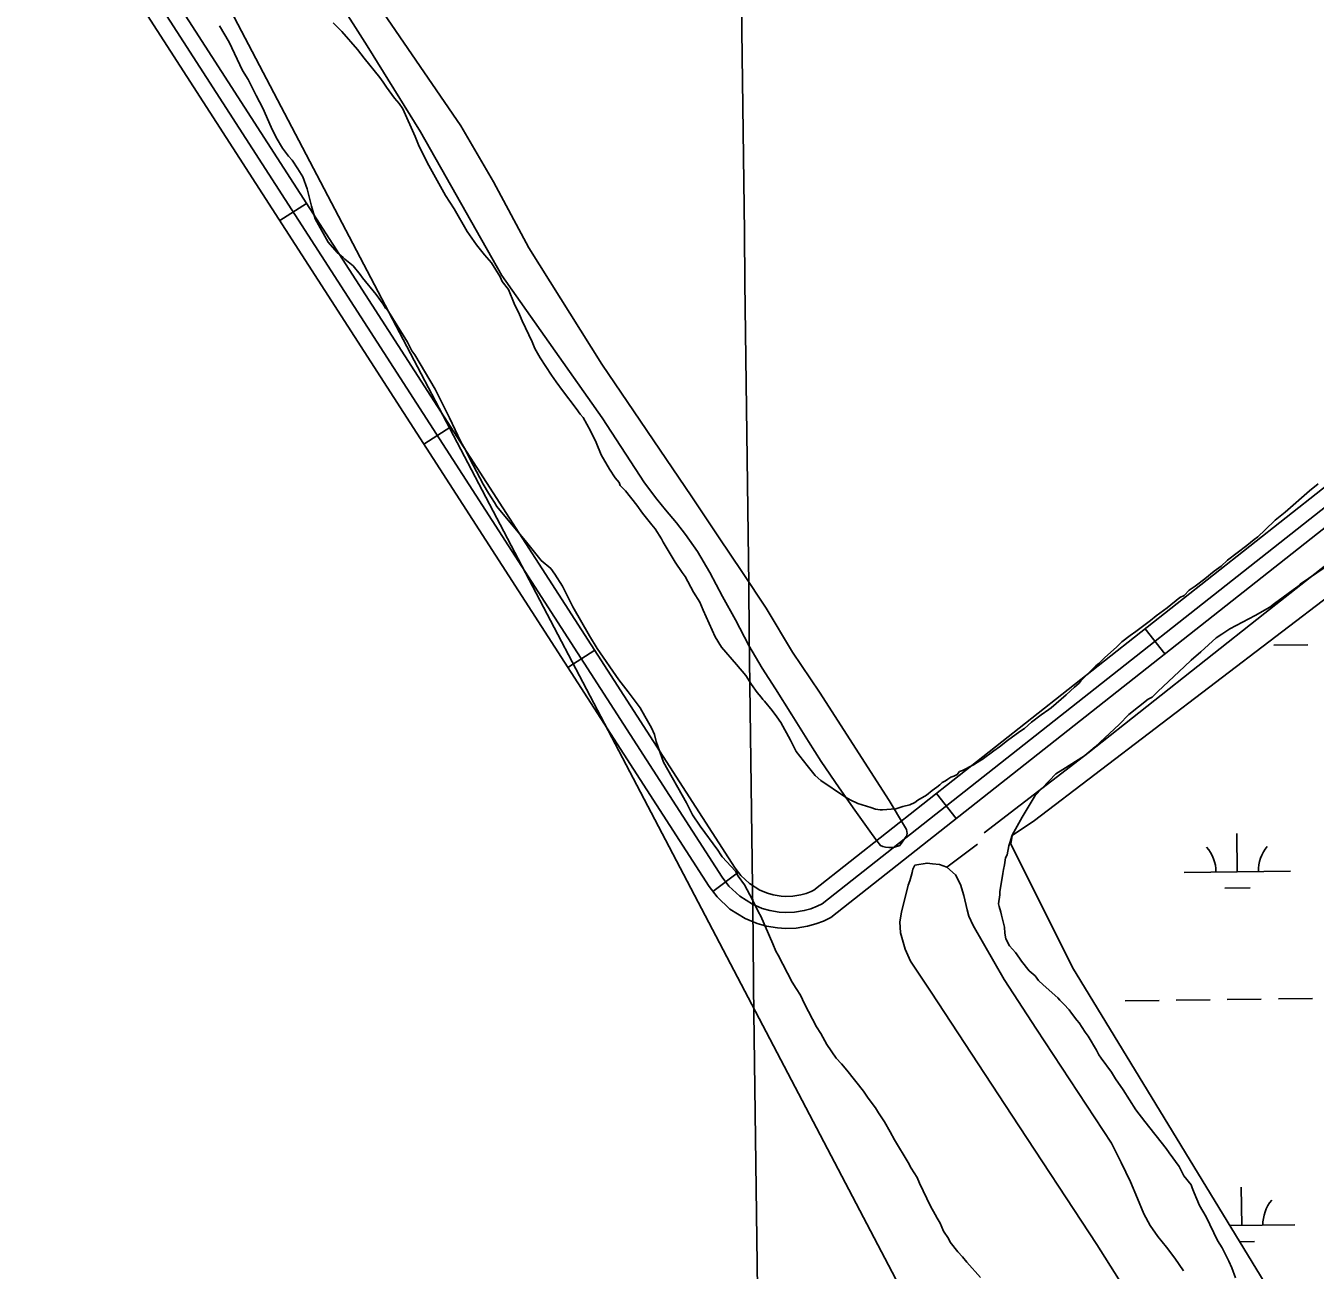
# Model space of a CAD drawing. Extents: x 3715084 to 3753216, y 488173 to 513963.
# Drawn here: x 3723774 to 3724987, y 507640 to 508811 of the extents above; entities that cross this region are included whole.
import ezdxf

# ---------------------------------------------------------------- set-up
doc = ezdxf.new("R2010")
doc.units = 0
for name, color, linetype in [('V-GRID-MAJR', 7, 'Continuous'), ('V-ROAD-CNTR', 7, 'Continuous'), ('V-SITE-VEGE', 7, 'Continuous'), ('V-TOPO-BNDY', 7, 'Continuous'), ('V-TOPO-SHOR', 7, 'Continuous'), ('V-WETL-SWMP', 7, 'Continuous')]:
    doc.layers.add(name, color=color, linetype=linetype)

msp = doc.modelspace()

# ---------------------------------------------------------------- linework, layer by layer
at = {"layer": 'V-GRID-MAJR'}
msp.add_spline([(3724633.381, 493656.784), (3724559.356, 499715.322), (3724485.308, 505775.792), (3724411.259, 511836.27400000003), (3724411.236, 511838.193)], degree=3, dxfattribs=at)
at = {"layer": 'V-ROAD-CNTR'}
for p, q in [((3724013.3749342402, 508627.50971883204), (3724038.586883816, 508643.76768631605)), ((3724148.863663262, 508417.408139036), (3724174.075612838, 508433.66610651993)), ((3724846.01326896, 508219.9445339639), (3724827.432306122, 508243.49748685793)), ((3724284.3513922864, 508207.30655923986), (3724309.563341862, 508223.5645267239)), ((3724649.7356615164, 508065.105843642), (3724631.1546986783, 508088.6597965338)), ((3724420.833119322, 507996.51198083), (3724444.741071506, 508014.6339445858))]:
    msp.add_line(p, q, dxfattribs=at)
for points in [[(3725575.48681001, 508833.61830661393), (3724515.780929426, 507997.64397856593), (3724513.160934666, 507996.4189810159), (3724508.435944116, 507994.64898455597), (3724503.464954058, 507993.27598730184), (3724496.002968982, 507992.0729897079), (3724489.4329821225, 507991.8119902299), (3724484.8929912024, 507992.07898969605), (3724477.6360057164, 507993.264987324), (3724472.190016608, 507994.7979842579), (3724464.856031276, 507997.85397814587), (3724455.215050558, 508003.91496602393), (3724447.07906683, 508011.54895075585), (3724441.763077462, 508018.562936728), (3723798.5713638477, 509015.9609419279)], [(3725585.0837908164, 508822.08332968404), (3724523.7089135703, 507984.79300426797), (3724518.97892303, 507982.58000869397), (3724513.072934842, 507980.36801311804), (3724506.6649476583, 507978.59801665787), (3724497.4989659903, 507977.120019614), (3724489.2899824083, 507976.79502026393), (3724483.2399945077, 507977.1500195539), (3724474.3840122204, 507978.59701666), (3724467.2540264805, 507980.60401264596), (3724457.931045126, 507984.490004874), (3724446.007068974, 507991.985989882), (3724435.8910892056, 508001.4779708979), (3724429.4651020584, 508009.95595394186), (3723786.45038809, 509007.07895969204)], [(3725594.6807716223, 508810.54835275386), (3724531.6368977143, 507971.94202996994), (3724524.796911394, 507968.74103637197), (3724517.709925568, 507966.0870416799), (3724509.8649412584, 507963.92004601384), (3724498.9949629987, 507962.16704952), (3724489.146982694, 507961.778050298), (3724481.5869978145, 507962.22104941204), (3724471.1320187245, 507963.929045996), (3724462.3180363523, 507966.410041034), (3724451.006058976, 507971.1260316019), (3724436.79908739, 507980.05701373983), (3724424.703111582, 507991.40699104), (3724417.167126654, 508001.3489711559), (3723774.3294123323, 508998.19697745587)]]:
    msp.add_lwpolyline(points, dxfattribs=at)
at = {"layer": 'V-SITE-VEGE'}
for p, q in [((3724071.704, 508805.38300000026), (3724063.596, 508813.57900000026)), ((3724086.29, 508788.45600000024), (3724071.704, 508805.38300000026)), ((3724092.768, 508780.271), (3724086.29, 508788.45600000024)), ((3724107.347, 508762.25800000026), (3724092.768, 508780.271)), ((3724110.585, 508757.8920000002), (3724107.347, 508762.25800000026)), ((3724113.821, 508752.983), (3724110.585, 508757.8920000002)), ((3724121.3740000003, 508742.61600000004), (3724113.821, 508752.983)), ((3724125.697, 508737.70300000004), (3724121.3740000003, 508742.61600000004)), ((3724128.931, 508732.7940000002), (3724125.697, 508737.70300000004)), ((3724140.75, 508706.6430000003), (3724128.931, 508732.7940000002)), ((3724144.506, 508697.384), (3724140.75, 508706.6430000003)), ((3724153.651, 508679.40000000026), (3724144.506, 508697.384)), ((3724169.265, 508651.05400000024), (3724153.651, 508679.40000000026)), ((3724177.348, 508638.5120000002), (3724169.265, 508651.05400000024)), ((3724189.736, 508617.25), (3724177.348, 508638.5120000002)), ((3724198.367, 508604.704), (3724189.736, 508617.25)), ((3724205.9280000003, 508595.42200000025), (3724198.367, 508604.70400000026)), ((3724212.41, 508587.77900000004), (3724205.9280000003, 508595.42200000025)), ((3724220.491, 508574.6920000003), (3724212.41, 508587.77900000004)), ((3724222.644, 508570.33400000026), (3724220.491, 508574.6920000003)), ((3724228.5810000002, 508562.693), (3724222.644, 508570.33400000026)), ((3724233.947, 508549.621), (3724228.5810000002, 508562.693)), ((3724238.784, 508539.268), (3724233.947, 508549.621)), ((3724241.471, 508533.276), (3724238.784, 508539.268)), ((3724250.605, 508513.66200000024), (3724241.471, 508533.276)), ((3724253.29, 508507.125), (3724250.605, 508513.66200000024)), ((3724258.133, 508498.402), (3724253.29, 508507.125)), ((3724268.918, 508482.041), (3724258.133, 508498.402)), ((3724273.233, 508476.04000000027), (3724268.918, 508482.041)), ((3724279.168, 508467.856), (3724273.233, 508476.04000000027)), ((3724292.126, 508450.94000000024), (3724279.168, 508467.856)), ((3724295.901, 508445.48400000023), (3724292.126, 508450.94000000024)), ((3724298.6, 508442.207), (3724295.901, 508445.48400000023)), ((3724305.6, 508429.67100000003), (3724298.6, 508442.207)), ((3724310.978, 508418.772), (3724305.6, 508429.67100000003)), ((3724315.807, 508407.33400000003), (3724310.978, 508418.772)), ((3724323.348, 508393.704), (3724315.807, 508407.33400000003)), ((3724328.736, 508385.525), (3724323.348, 508393.704)), ((3724332.519, 508381.156), (3724328.736, 508385.525)), ((3724333.59, 508378.43500000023), (3724332.519, 508381.156)), ((3724338.4560000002, 508373.515), (3724333.59, 508378.43500000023)), ((3724349.253, 508359.871), (3724338.4560000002, 508373.515)), ((3724981.966, 508373.374), (3724959.0330000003, 508353.38500000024)), ((3724990.1520000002, 508379.854), (3724981.966, 508373.374)), ((3724354.65, 508352.23200000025), (3724349.253, 508359.871)), ((3724363.288, 508341.319), (3724354.65, 508352.23200000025)), ((3724959.0330000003, 508353.38500000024), (3724949.753, 508345.82400000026)), ((3724366.528, 508337.4950000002), (3724363.288, 508341.319)), ((3724372.457, 508328.22600000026), (3724366.528, 508337.4950000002)), ((3724940.466, 508336.63500000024), (3724933.365, 508330.15100000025)), ((3724949.753, 508345.82400000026), (3724940.466, 508336.63500000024)), ((3724374.073, 508324.95500000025), (3724372.457, 508328.22600000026)), ((3724381.614, 508312.41500000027), (3724374.073, 508324.95500000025)), ((3724930.09, 508327.45), (3724922.9960000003, 508322.053)), ((3724933.365, 508330.15100000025), (3724930.09, 508327.45)), ((3724385.386, 508306.41500000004), (3724381.614, 508312.41500000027)), ((3724922.9960000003, 508322.053), (3724904.986, 508308.016)), ((3724391.856, 508296.59800000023), (3724385.386, 508306.41500000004)), ((3724898.9790000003, 508302.613), (3724892.432, 508297.7560000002)), ((3724904.986, 508308.016), (3724898.9790000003, 508302.613)), ((3724394.555, 508292.781), (3724391.856, 508296.59800000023)), ((3724402.628, 508278.06200000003), (3724394.555, 508292.781)), ((3724883.697, 508290.737), (3724874.4220000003, 508283.721)), ((3724892.432, 508297.7560000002), (3724883.697, 508290.737)), ((3724408.557, 508268.793), (3724402.628, 508278.06200000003)), ((3724868.968, 508279.94400000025), (3724864.049, 508275.07800000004)), ((3724874.4220000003, 508283.721), (3724868.968, 508279.94400000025)), ((3724411.778, 508261.16600000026), (3724408.557, 508268.793)), ((3724860.233, 508272.92600000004), (3724848.2260000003, 508263.2080000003)), ((3724864.049, 508275.07800000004), (3724860.233, 508272.92600000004)), ((3724423.061, 508236.10500000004), (3724411.778, 508261.16600000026)), ((3724837.859, 508255.6530000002), (3724832.401, 508251.3320000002)), ((3724848.2260000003, 508263.2080000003), (3724837.859, 508255.6530000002)), ((3724818.759, 508241.0770000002), (3724813.3030000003, 508237.303)), ((3724832.401, 508251.332), (3724818.759, 508241.0770000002)), ((3724428.988, 508226.29100000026), (3724423.061, 508236.10500000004)), ((3724805.662, 508231.364), (3724800.747, 508226.4950000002)), ((3724813.3030000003, 508237.303), (3724805.662, 508231.364)), ((3724443.031, 508209.911), (3724428.988, 508226.29100000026)), ((3724789.278, 508216.233), (3724783.8140000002, 508210.82600000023)), ((3724800.747, 508226.4950000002), (3724789.278, 508216.233)), ((3724451.671, 508199.538), (3724443.031, 508209.911)), ((3724781.0840000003, 508208.66800000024), (3724766.879, 508194.6100000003)), ((3724783.8140000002, 508210.82600000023), (3724781.0840000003, 508208.66800000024)), ((3724457.0640000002, 508191.358), (3724451.671, 508199.538)), ((3724462.46, 508183.721), (3724457.0640000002, 508191.358)), ((3724765.239, 508192.445), (3724760.87, 508188.66500000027)), ((3724766.879, 508194.61), (3724765.239, 508192.445)), ((3724466.241, 508179.35300000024), (3724462.46, 508183.721)), ((3724467.859, 508177.1690000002), (3724466.241, 508179.35300000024)), ((3724753.223, 508181.63800000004), (3724739.026, 508169.211)), ((3724760.87, 508188.66500000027), (3724753.223, 508181.63800000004)), ((3724469.481, 508175.531), (3724467.859, 508177.1690000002)), ((3724476.4990000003, 508166.79800000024), (3724469.481, 508175.531)), ((3724480.8170000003, 508160.79600000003), (3724476.4990000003, 508166.79800000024)), ((3724736.843, 508167.59500000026), (3724729.753, 508162.739)), ((3724739.026, 508169.211), (3724736.843, 508167.59500000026)), ((3724484.591, 508155.34), (3724480.8170000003, 508160.79600000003)), ((3724493.7460000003, 508138.98600000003), (3724484.591, 508155.34)), ((3724720.4760000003, 508155.72500000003), (3724713.9220000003, 508149.7790000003)), ((3724729.753, 508162.739), (3724720.4760000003, 508155.72500000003)), ((3724709.56, 508147.086), (3724698.103, 508138.45000000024)), ((3724713.9220000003, 508149.7790000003), (3724709.56, 508147.086)), ((3724499.1240000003, 508128.087), (3724493.7460000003, 508138.98600000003)), ((3724690.46, 508132.51300000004), (3724685.006, 508128.73600000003)), ((3724698.103, 508138.45000000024), (3724690.46, 508132.51300000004)), ((3724509.38, 508114.99), (3724499.1240000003, 508128.087)), ((3724671.913, 508119.56500000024), (3724665.915, 508115.793)), ((3724674.092, 508120.64000000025), (3724671.913, 508119.56500000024)), ((3724685.006, 508128.73600000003), (3724674.092, 508120.64000000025)), ((3724516.9390000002, 508105.71100000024), (3724509.38, 508114.99)), ((3724650.649, 508106.634), (3724647.378, 508105.02)), ((3724652.836, 508109.34), (3724650.649, 508106.634)), ((3724655.558, 508110.413), (3724652.836, 508109.34)), ((3724665.915, 508115.793), (3724655.558, 508110.413)), ((3724522.35, 508100.789), (3724516.9390000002, 508105.71100000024)), ((3724544.556, 508085.99900000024), (3724522.35, 508100.789)), ((3724631.562, 508094.778), (3724627.197, 508091.54000000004)), ((3724634.292, 508096.93700000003), (3724631.562, 508094.778)), ((3724636.477, 508099.10000000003), (3724634.292, 508096.93700000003)), ((3724639.745, 508100.71500000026), (3724636.477, 508099.10000000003)), ((3724641.929, 508102.331), (3724639.745, 508100.71500000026)), ((3724644.6550000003, 508103.947), (3724641.929, 508102.331)), ((3724647.378, 508105.02), (3724644.6550000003, 508103.947)), ((3724549.973, 508082.7070000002), (3724544.556, 508085.99900000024)), ((3724557.019, 508079.41000000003), (3724549.973, 508082.707)), ((3724613.562, 508082.37200000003), (3724610.832, 508080.213)), ((3724621.739, 508087.219), (3724613.562, 508082.37200000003)), ((3724627.197, 508091.54000000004), (3724621.739, 508087.219)), ((3724569.501, 508075.5390000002), (3724557.019, 508079.41000000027)), ((3724573.841, 508073.887), (3724569.501, 508075.5390000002)), ((3724578.185, 508073.31900000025), (3724573.841, 508073.8870000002)), ((3724580.36, 508073.30700000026), (3724578.185, 508073.31900000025)), ((3724588.515, 508073.809), (3724580.36, 508073.30700000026)), ((3724592.863, 508074.32900000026), (3724588.515, 508073.809)), ((3724599.4, 508076.46700000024), (3724592.863, 508074.32900000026)), ((3724605.929, 508078.065), (3724599.4, 508076.46700000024)), ((3724610.832, 508080.213), (3724605.929, 508078.065))]:
    msp.add_line(p, q, dxfattribs=at)
for points in [[(3723956.627, 508810.833), (3723965.626, 508795.239), (3723978.094, 508768.843), (3723983.6950000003, 508760.253), (3723991.054, 508745.17600000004), (3723997.261, 508733.337), (3724005.216, 508715.55), (3724009.752, 508705.852), (3724015.9250000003, 508695.643), (3724021.508, 508688.141), (3724024.844, 508684.4), (3724030.433, 508676.353), (3724034.926, 508668.831), (3724038.95, 508657.495), (3724043.069, 508641.26300000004), (3724046.561, 508629.37200000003), (3724058.9450000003, 508607.32300000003), (3724067.284, 508597.7), (3724072.812, 508592.913), (3724074.475, 508591.314), (3724082.2060000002, 508584.943), (3724088.8850000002, 508576.914), (3724091.1210000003, 508573.697), (3724103.923, 508558.179), (3724110.622, 508549.068), (3724112.869, 508545.306), (3724115.65, 508542.096), (3724133.605, 508513.088), (3724137.566, 508505.011), (3724140.355, 508501.259), (3724159.461, 508469.011), (3724173.025, 508442.09500000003), (3724183.789, 508419.47000000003), (3724188.295, 508411.403)], [(3724188.295, 508411.403), (3724192.253, 508403.326), (3724204.67, 508379.647), (3724209.731, 508371.045), (3724215.33, 508362.456), (3724217.579, 508358.696), (3724245.407, 508324.98600000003), (3724259.327, 508307.858), (3724268.171, 508300.418), (3724272.078, 508295.056), (3724279.363, 508283.784), (3724282.759, 508276.78), (3724288.9760000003, 508264.398), (3724304.727, 508236.977), (3724312.022, 508225.158), (3724332.16, 508195.651), (3724341.075, 508184.407), (3724352.237, 508169.39900000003), (3724356.741, 508161.332), (3724362.9280000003, 508150.58), (3724365.77, 508144.113), (3724367.5270000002, 508137.62200000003), (3724374.4250000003, 508118.18700000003), (3724395.818, 508080.00200000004), (3724401.473, 508068.697), (3724408.745, 508057.966), (3724425.488, 508035.456), (3724428.289, 508031.161), (3724429.42, 508029.009), (3724442.177, 508015.664), (3724444.444, 508010.816), (3724450.58, 508002.78), (3724457.918, 507988.788), (3724463.5810000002, 507976.938), (3724465.827, 507973.17600000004), (3724477.2, 507947.304), (3724480.055, 507940.292), (3724482.299, 507936.52900000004), (3724495.29, 507911.23000000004), (3724499.21, 507905.326), (3724503.14, 507898.879), (3724507.103, 507890.802), (3724518.387, 507869.275), (3724522.315, 507862.82800000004), (3724527.949, 507852.608), (3724536.895, 507839.735), (3724541.89, 507834.39400000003), (3724546.897, 507828.514), (3724562.4990000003, 507808.699), (3724566.972, 507802.262), (3724573.671, 507793.151), (3724576.483, 507788.31200000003), (3724582.0840000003, 507779.722), (3724587.698, 507770.588), (3724591.646, 507763.058), (3724604.565, 507741.56), (3724607.3850000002, 507736.18), (3724612.988, 507727.588), (3724615.2660000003, 507722.19800000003), (3724625.467, 507700.651), (3724629.97, 507692.582), (3724631.664, 507689.352), (3724634.4760000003, 507684.515), (3724637.882, 507676.972), (3724642.365, 507669.99), (3724644.059, 507666.761), (3724651.3000000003, 507657.659), (3724655.742, 507652.853), (3724659.642, 507648.036), (3724672.421, 507633.604)], [(3724973.311, 508285.70300000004), (3725005.506, 508307.527)], [(3724912.506, 507633.29600000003), (3724909.068, 507642.471), (3724906.225, 507648.941), (3724900.007, 507661.32300000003), (3724895.524, 507668.305), (3724884.768, 507690.384), (3724878.5810000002, 507701.136), (3724873.461, 507712.996), (3724871.737, 507717.856), (3724870.596, 507720.553), (3724863.909, 507729.118), (3724859.393, 507737.732), (3724849.9050000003, 507750.596), (3724847.103, 507754.89), (3724827.049, 507780.052), (3724818.677, 507791.308), (3724806.899, 507810.106), (3724799.637, 507820.293), (3724795.707, 507826.74), (3724786.218, 507839.604), (3724783.9820000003, 507842.82300000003), (3724781.723, 507847.128), (3724773.855, 507860.56700000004), (3724771.063, 507864.319), (3724765.4620000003, 507872.908), (3724763.236, 507875.583), (3724758.218, 507882.012), (3724755.9820000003, 507885.229), (3724750.989, 507890.57), (3724747.112, 507894.298), (3724745.4390000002, 507896.44), (3724731.613, 507908.677), (3724727.183, 507912.941), (3724723.838, 507917.22500000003), (3724718.309, 507922.009), (3724711.0670000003, 507931.11), (3724709.384, 507933.797), (3724705.4760000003, 507939.157), (3724699.916, 507945.57300000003), (3724696.5300000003, 507952.031), (3724695.338, 507957.444), (3724695.234, 507962.879), (3724692.295, 507974.237), (3724691.701, 507976.945), (3724689.967, 507982.34500000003), (3724689.3710000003, 507985.053), (3724690.843, 507993.234), (3724690.7800000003, 507996.49700000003), (3724692.2320000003, 508005.764), (3724693.714, 508013.403), (3724694.185, 508017.219), (3724695.1890000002, 508021.587), (3724696.149, 508028.128), (3724697.7260000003, 508030.87700000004), (3724699.191, 508039.601), (3724700.225, 508042.33900000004), (3724702.261, 508049.44800000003), (3724711.718, 508066.481), (3724723.828, 508086.82800000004), (3724743.546, 508107.32), (3724749.9930000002, 508111.25), (3724770.4020000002, 508124.147), (3724780.568, 508132.496), (3724802.994, 508153.585), (3724812.054, 508163.001), (3724830.257, 508177.487), (3724834.029, 508179.191), (3724839.358, 508184.729), (3724864.458, 508208.045), (3724870.862, 508214.148), (3724879.953, 508221.933), (3724894.375, 508235.259), (3724899.745, 508238.624), (3724907.259, 508243.66000000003), (3724930.938, 508256.077), (3724944.92, 508263.955), (3724949.204, 508267.302), (3724970.102, 508282.924), (3724973.311, 508285.70300000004)]]:
    msp.add_lwpolyline(points, dxfattribs=at)
at = {"layer": 'V-TOPO-BNDY'}
msp.add_line((3723872.589, 509005.278), (3727628.2865448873, 501843.71432872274), dxfattribs=at)
at = {"layer": 'V-TOPO-SHOR'}
msp.add_line((3724669.708, 508041.049), (3724640.772, 508019.322), dxfattribs=at)
for points in [[(3723803.039, 509255.599), (3723823.97, 509245.218), (3723840.954, 509236.79000000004), (3723863.361, 509219.096), (3723875.196, 509207.91500000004), (3723892.932, 509186.88300000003), (3723912.198, 509161.704), (3723964.95, 509060.337), (3724041.111, 508935.06), (3724102.916, 508834.164), (3724183.5130000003, 508716.625), (3724214.273, 508663.979), (3724247.574, 508602.01300000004), (3724316.3170000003, 508492.547), (3724401.014, 508367.746), (3724426.164, 508330.126), (3724448.489, 508296.658), (3724470.8140000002, 508262.931), (3724495.687, 508221.693), (3724521.095, 508184.071), (3724586.774, 508082.12), (3724601.147, 508058.033)], [(3724014.731, 508919.283), (3724095.4960000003, 508791.979), (3724145.739, 508711.091), (3724222.33, 508576.054), (3724316.4990000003, 508441.963), (3724356.507, 508380.76900000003), (3724368.06, 508365.462), (3724376.281, 508355.599), (3724386.555, 508343.401), (3724395.028, 508332.246), (3724406.319, 508316.423), (3724417.849, 508296.723), (3724429.881, 508273.92100000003), (3724441.917, 508251.891), (3724454.4590000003, 508228.052), (3724467.271, 508206.536), (3724479.58, 508187.09), (3724494.9620000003, 508162.719), (3724510.859, 508137.569), (3724522.651, 508118.902), (3724539.5840000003, 508094.006), (3724554.2090000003, 508072.998), (3724569.862, 508051.20900000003), (3724575.072, 508044.238)], [(3726018.75, 508748.219), (3725804.681, 508784.496), (3725691.711, 508805.50800000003), (3725672.83, 508807.41500000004), (3725660.929, 508807.992), (3725650.057, 508806.753), (3725640.728, 508804.21400000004), (3725632.432, 508800.892), (3725625.685, 508797.56200000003), (3725617.899, 508792.686), (3725607.767, 508784.715), (3725598.67, 508776.998), (3725545.416, 508735.608), (3725418.133, 508638.701), (3725284.835, 508528.885), (3725112.3340000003, 508393.64900000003), (3724940.093, 508258.416), (3724773.56, 508126.514), (3724676.077, 508051.674)], [(3724601.147, 508058.033), (3724602.941, 508054.92), (3724603.4390000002, 508051.039), (3724602.9080000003, 508048.717), (3724601.608, 508046.912), (3724596.686, 508039.841)], [(3724575.072, 508044.238), (3724578.41, 508039.826), (3724580.7320000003, 508038.78), (3724583.057, 508038.251), (3724586.184, 508037.914), (3724590.569, 508037.891), (3724596.686, 508039.841)], [(3724627.349, 508022.49), (3724622.329, 508023.221), (3724610.801, 508021.218), (3724608.88, 508017.62)], [(3724627.349, 508022.49), (3724634.066, 508021.939), (3724640.772, 508019.322), (3724649.007, 508012.043), (3724653.8710000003, 508003.231), (3724656.92, 507992.62), (3724659.953, 507979.425), (3724661.473, 507973.213), (3724665.565, 507964.66500000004), (3724694.767, 507913.602), (3724725.288, 507867.188), (3724795.815, 507759.836), (3724804.769, 507741.699), (3724813.723, 507723.564), (3724820.105, 507707.766), (3724826.234, 507693.264), (3724832.122, 507682.379), (3724839.307, 507672.004), (3724847.5270000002, 507662.142), (3724855.486, 507651.76300000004), (3724863.694, 507639.576)], [(3724604.6180000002, 508002.536), (3724605.994, 508006.708), (3724607.3710000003, 508010.878)], [(3724607.3710000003, 508010.878), (3724608.1780000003, 508014.261), (3724608.88, 508017.62)], [(3724604.6180000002, 508002.536), (3724598.173, 507977.153), (3724596.578, 507967.858), (3724597.301, 507957.773), (3724601.616, 507942.245), (3724606.728, 507931.106), (3724626.223, 507901.803), (3724701.878, 507786.157), (3724781.895, 507664.543), (3724874.7060000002, 507517.53500000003), (3724976.6720000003, 507341.02), (3725069.565, 507210.038), (3725119.358, 507142.07300000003), (3725219.377, 506988.83), (3725275.043, 506906.881)]]:
    msp.add_lwpolyline(points, dxfattribs=at)
at = {"layer": 'V-WETL-SWMP'}
for p, q in [((3724948.6061838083, 508228.1463928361), (3724980.6036801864, 508228.54627263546)), ((3724914.109785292, 508015.0947064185), (3724913.659930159, 508051.0918914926)), ((3724864.113697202, 508014.4698942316), (3724964.1058733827, 508015.719518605)), ((3724902.303549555, 507999.5149580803), (3724926.301671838, 507999.8148679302)), ((3724808.7745488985, 507893.6979463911), (3724840.772045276, 507894.09782619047)), ((3724856.770793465, 507894.29776609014), (3724888.7682898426, 507894.69764588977)), ((3724904.7670380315, 507894.8975857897), (3724936.7645344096, 507895.2974655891)), ((3724952.7632825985, 507895.497405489), (3724984.7607789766, 507895.8972852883)), ((3724918.266884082, 507682.44571907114), (3724917.817028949, 507718.4429041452)), ((3724907.084732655, 507682.3059732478), (3724968.262972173, 507683.07053125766)), ((3724916.425548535, 507666.990504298), (3724930.458770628, 507667.1658805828))]:
    msp.add_line(p, q, dxfattribs=at)
msp.add_lwpolyline([(3724967.222, 507583.704), (3724759.073, 507924.992), (3724701.001, 508041.305), (3724702.344, 508049.119), (3724723.273, 508063.353), (3725007.245, 508279.613), (3725258.522, 508475.18200000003), (3725441.756, 508619.995), (3725639.384, 508775.424), (3725644.6180000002, 508779.308), (3725657.666, 508781.85000000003), (3725743.667, 508774.896), (3726047.156, 508726.431)], dxfattribs=at)
for centre, radius, start, end in [((3724858.8652381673, 508014.87914328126), 35.24628790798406, 359.9441806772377, 41.487839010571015), ((3724969.3424661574, 508016.2598016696), 35.24628790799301, 139.94417773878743, 181.48783607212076), ((3724973.4995649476, 507683.61081432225), 35.24628790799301, 139.94417773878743, 181.48783607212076)]:
    msp.add_arc(centre, radius, start, end, dxfattribs=at)

doc.saveas('drawing.dxf')
